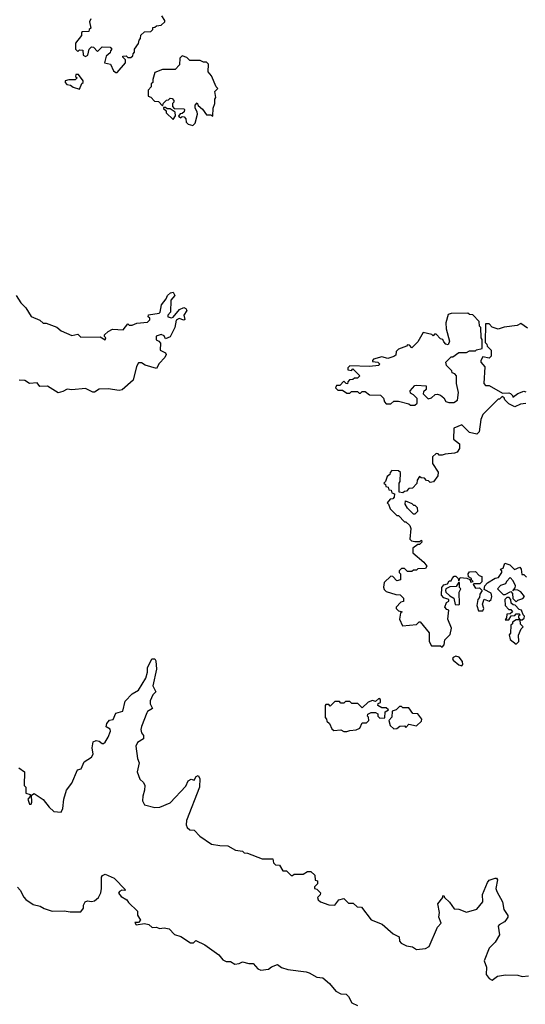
# Model space of a CAD drawing. Extents: x 2494106 to 2685573, y 758056 to 915185.
# Tile 390 of 507: x 2620470 to 2623815, y 870968 to 877480. Entities that reach past the tile are written whole.
import ezdxf

# ---------------------------------------------------------------- set-up
doc = ezdxf.new("R2010")
doc.units = 0

msp = doc.modelspace()

# ---------------------------------------------------------------- linework, layer by layer
at = {"layer": '0CON05XD'}
for points in [[(2620940, 877485), (2620932.5, 877465), (2620940, 877425), (2620930, 877415), (2620928.3, 877401.7), (2620885, 877400), (2620880, 877395), (2620880, 877375), (2620840, 877325), (2620840, 877285), (2620855, 877270), (2620865, 877280), (2620888.3, 877278.3), (2620890, 877245), (2620905, 877237.5), (2620920, 877245), (2620930, 877285), (2620945, 877300), (2620958.3, 877298.3), (2620985, 877270), (2621015, 877300), (2621068.3, 877298.3), (2621080, 877285), (2621070, 877275), (2621068.3, 877261.7), (2621041.7, 877238.3), (2621030, 877195), (2621070, 877185), (2621091.7, 877141.7), (2621105, 877130), (2621115, 877130)], [(2621115, 877130), (2621170, 877195), (2621170, 877215), (2621151.7, 877231.7), (2621151.7, 877238.3), (2621175, 877240), (2621185, 877230), (2621205, 877230), (2621218.3, 877241.7), (2621220, 877255), (2621230, 877265), (2621230, 877285), (2621257, 877323), (2621260, 877345), (2621270, 877355), (2621271.7, 877378.3), (2621295, 877400), (2621338.3, 877401.7), (2621350, 877415), (2621351.7, 877428.3), (2621365, 877430), (2621375, 877440), (2621407, 877443), (2621430, 877465), (2621430, 877475), (2621410, 877505)], [(2621615, 876780), (2621630, 876795), (2621646.7, 876855), (2621645, 876870), (2621630, 876895), (2621630, 876915), (2621645, 876930), (2621651.7, 876911.7), (2621679.3, 876889.3), (2621705, 876850), (2621735, 876850), (2621748.3, 876841.7), (2621750, 876895), (2621760, 876925), (2621760, 876955), (2621767.5, 876965), (2621760, 877005), (2621780, 877025), (2621770, 877035), (2621738.3, 877108.3), (2621717.5, 877135), (2621720, 877185), (2621705, 877200), (2621685, 877200), (2621665, 877210), (2621595, 877210), (2621575, 877230), (2621545, 877240), (2621530, 877225), (2621528.3, 877181.7), (2621498.3, 877151.7), (2621415, 877150), (2621365, 877130), (2621350, 877085), (2621350, 877065), (2621340, 877055), (2621340, 877035), (2621320, 877015), (2621320, 876975), (2621338.3, 876968.3), (2621361.7, 876941.7), (2621388.3, 876938.3), (2621415, 876910), (2621421.7, 876928.3), (2621441.7, 876948.3), (2621455, 876950), (2621465, 876960), (2621478.3, 876958.3), (2621490, 876945), (2621490, 876935), (2621480, 876925), (2621480, 876905), (2621491.7, 876891.7), (2621555, 876890), (2621560, 876885), (2621558.3, 876871.7), (2621545, 876860), (2621531.7, 876858.3), (2621521.7, 876841.7), (2621535, 876830), (2621545, 876840), (2621558.3, 876838.3), (2621570, 876825), (2621571.7, 876801.7), (2621585, 876790), (2621615, 876780)], [(2620865, 877020), (2620881.7, 877058.3), (2620890, 877065), (2620890, 877075), (2620858.3, 877118.3), (2620841.7, 877118.3), (2620840, 877105), (2620850, 877095), (2620837, 877083), (2620795, 877082.5), (2620770, 877075), (2620770, 877065), (2620781.7, 877051.7), (2620807, 877047), (2620823, 877033), (2620865, 877020)], [(2621485, 876820), (2621500, 876845), (2621498.3, 876868.3), (2621465, 876890), (2621445, 876890), (2621435, 876900), (2621421.7, 876898.3), (2621421.7, 876891.7), (2621438.3, 876878.3), (2621440, 876865), (2621485, 876820)], [(2620446.7, 875655), (2620477, 875607), (2620510, 875575), (2620545, 875517.5), (2620603.6, 875493.6), (2620625, 875472.5), (2620645, 875472.5), (2620715.9, 875445.9), (2620745, 875422.5), (2620815, 875392.5), (2620855, 875400), (2620875, 875380), (2621001.7, 875381.7), (2621035, 875362.5), (2621040, 875375), (2621030, 875385), (2621030, 875395), (2621055, 875417.5), (2621085, 875432.5), (2621155, 875430), (2621185, 875467.5), (2621195, 875460), (2621215, 875460), (2621245, 875472.5), (2621315, 875480), (2621330, 875495), (2621330, 875505), (2621320, 875515), (2621321.7, 875528.3), (2621391.7, 875538.3), (2621400, 875545), (2621407.5, 875595), (2621440, 875635), (2621447.5, 875655), (2621466.7, 875673.3), (2621485, 875677.5), (2621496.7, 875655), (2621470, 875625), (2621467.5, 875545), (2621450, 875525), (2621450, 875515), (2621475, 875507.5), (2621485, 875512.5), (2621527, 875563), (2621555, 875577.5), (2621570, 875570), (2621576, 875556), (2621556.7, 875525), (2621561.7, 875498.3), (2621555, 875492.5), (2621525, 875503.3), (2621505, 875492.5), (2621496.7, 875445), (2621465, 875382.5), (2621435, 875370), (2621425, 875390), (2621407, 875397), (2621373.9, 875386.1), (2621372.5, 875362.5), (2621390, 875355), (2621401.7, 875341.7), (2621400, 875295), (2621435, 875277.5), (2621440, 875265), (2621430, 875245), (2621392.7, 875207.3), (2621375.9, 875174.1), (2621300, 875195), (2621275, 875210), (2621255, 875210), (2621243.6, 875186.4), (2621221.2, 875095), (2621148.6, 875031.4), (2621128.3, 875028.3), (2621055, 875039.4), (2620995, 875037.1), (2620965, 875016.7), (2620955, 875016.7), (2620905, 875040), (2620815, 875031.2), (2620785, 875036.7), (2620755, 875020), (2620725, 875013.3), (2620655, 875056.7), (2620603.6, 875053.6), (2620585, 875077.5), (2620535, 875074), (2620503.9, 875093.9), (2620466.2, 875096.2)], [(2623085, 874930), (2623100, 874945), (2623100, 874975), (2623075, 875000), (2623055, 875010), (2623052.5, 875025), (2623085, 875060), (2623095, 875062.5), (2623158.3, 875058.3), (2623160, 875035), (2623141.7, 875018.3), (2623140, 875005), (2623172.5, 874972.5), (2623195, 874980), (2623218.3, 875001.7), (2623235, 875002.5), (2623255, 874997.5), (2623275, 874980), (2623290, 874955), (2623308.3, 874948.3), (2623341.7, 874948.3), (2623367, 874963), (2623372.5, 875015), (2623360, 875075), (2623360, 875125), (2623348.3, 875138.3), (2623330, 875145), (2623328.3, 875158.3), (2623293, 875193), (2623290, 875215), (2623325, 875250), (2623335, 875250), (2623375, 875280), (2623425, 875280), (2623445, 875290), (2623485, 875290), (2623493, 875297), (2623530, 875305), (2623530, 875365), (2623522.5, 875375), (2623520, 875445), (2623513, 875453), (2623510, 875485), (2623468.3, 875528.3), (2623445, 875530), (2623435, 875540), (2623325, 875536.7), (2623305, 875530), (2623290, 875475), (2623292.5, 875435), (2623312.5, 875355), (2623305, 875330), (2623290, 875335), (2623275, 875350), (2623270, 875365), (2623255, 875370), (2623225, 875400), (2623215, 875400), (2623205, 875390), (2623197.5, 875397.5), (2623138.3, 875411.7), (2623105, 875350), (2623065, 875310), (2623048.3, 875328.3), (2623035, 875330), (2623028.3, 875321.7), (2622975, 875300), (2622960, 875285), (2622958.3, 875261.7), (2622945, 875252.5), (2622905, 875240), (2622865, 875250), (2622810, 875235), (2622803, 875227), (2622805, 875220), (2622840, 875215), (2622850, 875205), (2622845, 875192.5), (2622785, 875187.5), (2622655, 875190), (2622641.7, 875178.3), (2622640, 875165), (2622665, 875160), (2622675, 875170), (2622720, 875125), (2622705, 875110), (2622685, 875110), (2622675, 875100), (2622651.7, 875098.3), (2622640, 875085), (2622638.3, 875071.7), (2622630, 875075), (2622615, 875090), (2622588.3, 875061.7), (2622565, 875060), (2622560, 875045), (2622575, 875030), (2622605, 875030), (2622635, 875010), (2622655, 875010), (2622665, 875020), (2622705, 875020), (2622715, 875010), (2622725, 875010), (2622735, 875020), (2622755, 875020), (2622785, 875000), (2622857, 874997), (2622877, 874977), (2622883, 874953), (2622895, 874940), (2622925, 874940), (2622945, 874957.5), (2622975, 874957.5), (2623045, 874940), (2623055, 874930), (2623085, 874930)], [(2623829.3, 875439.3), (2623785, 875470), (2623761.7, 875458.3), (2623675, 875447.5), (2623635, 875432.5), (2623595, 875447.5), (2623575, 875467.5), (2623551.7, 875468.3), (2623550, 875345), (2623560, 875335), (2623561.7, 875321.7), (2623590, 875295), (2623590, 875255), (2623575, 875242.5), (2623535, 875250), (2623520, 875225), (2623520, 875215), (2623547.5, 875185), (2623540, 875075), (2623551.7, 875061.7), (2623575, 875060), (2623665, 875010), (2623705, 875012.5), (2623717, 875007), (2623730, 874995), (2623733, 874983), (2623765, 875007.5), (2623805, 875022.5), (2623818.3, 875018.3)], [(2623818.3, 874941.7), (2623783, 874937), (2623745, 874920), (2623705, 874940), (2623680, 874965), (2623675, 874980), (2623661.7, 874988.3), (2623645, 874970), (2623635, 874970), (2623535, 874870), (2623520, 874835), (2623510, 874755), (2623495, 874740), (2623445, 874750), (2623395, 874800), (2623341.7, 874778.3), (2623340, 874705), (2623380, 874675), (2623380, 874645), (2623365, 874620), (2623347, 874613), (2623285, 874607.5), (2623265, 874600), (2623245, 874600), (2623238.3, 874608.3), (2623225, 874610), (2623201.7, 874588.3), (2623200, 874545), (2623238.3, 874488.3), (2623237, 874463), (2623207, 874423), (2623185, 874420), (2623175, 874430), (2623161.7, 874431.7), (2623148.3, 874448.3), (2623125, 874450), (2623115, 874460), (2623100, 874435), (2623098.3, 874411.7), (2623068.3, 874381.7), (2623045, 874380), (2623028.3, 874361.7), (2623015, 874360), (2623005, 874350), (2622980, 874355), (2622980, 874415), (2622987.5, 874425), (2622990, 874485), (2622977, 874497), (2622931.7, 874498.3), (2622920, 874485), (2622918.3, 874471.7), (2622901.7, 874458.3), (2622890, 874425), (2622880, 874415), (2622890, 874405), (2622891.7, 874391.7), (2622908.3, 874388.3), (2622911.7, 874371.7), (2622928.3, 874368.3), (2622931.7, 874351.7), (2622950, 874345), (2622948.3, 874321.7), (2622938.3, 874311.7), (2622921.7, 874308.3), (2622900, 874285), (2622910, 874275), (2622920, 874245), (2622965, 874200), (2622975, 874200), (2623015, 874160), (2623025, 874160), (2623050, 874135), (2623057.5, 874115), (2623050, 874045), (2623063, 874033), (2623085, 874030), (2623115, 874030), (2623128.3, 874038.3), (2623130, 874025), (2623115, 874010), (2623105, 874010), (2623070, 873985), (2623070, 873955), (2623143, 873893), (2623162.5, 873865), (2623155, 873850), (2623105, 873847.5), (2623095, 873840), (2623075, 873840), (2623065, 873830), (2623035, 873830), (2623015, 873850), (2622995, 873850), (2622980, 873835), (2622980, 873825), (2622990, 873815), (2622990, 873775), (2622965, 873770), (2622938.3, 873798.3), (2622925, 873800), (2622881.7, 873758.3), (2622877, 873727), (2622881.7, 873711.7), (2622895, 873697.5), (2622958.3, 873678.3), (2622987, 873677), (2623010, 873655), (2623008.3, 873631.7), (2622991.7, 873628.3), (2622960, 873595), (2622960, 873585), (2622975, 873570), (2623000, 873565), (2622990, 873555), (2622982.5, 873515), (2623001.7, 873471.7), (2623095, 873480), (2623111.7, 873498.3), (2623118.3, 873498.3), (2623180, 873425), (2623178.3, 873368.3), (2623195, 873340), (2623255, 873340), (2623265, 873330), (2623277.5, 873345), (2623281.7, 873378.3), (2623317, 873413), (2623326.7, 873455), (2623302.5, 873515), (2623310, 873575), (2623295, 873580), (2623282.5, 873595), (2623293.3, 873626.7), (2623310, 873635), (2623310, 873645), (2623276.4, 873656.4), (2623260, 873675), (2623262.5, 873725), (2623275, 873742.5), (2623300, 873750), (2623311.7, 873768.3), (2623325, 873770), (2623330, 873785), (2623345, 873800), (2623355, 873800), (2623370, 873785), (2623375, 873770), (2623385, 873790), (2623427.5, 873787.5), (2623448.3, 873778.3), (2623455, 873760), (2623470, 873765), (2623460, 873775), (2623460, 873785), (2623440, 873795), (2623437.5, 873815), (2623445, 873827.5), (2623485, 873830), (2623510, 873805), (2623528.3, 873798.3), (2623527, 873763), (2623515, 873750), (2623475, 873750), (2623470, 873745), (2623485, 873720), (2623511.7, 873721.7), (2623530, 873705), (2623515, 873680), (2623511.7, 873658.3), (2623500, 873645), (2623493.3, 873605), (2623505, 873570), (2623535, 873570), (2623540, 873585), (2623532.5, 873615), (2623541.7, 873648.3), (2623576.4, 873633.6), (2623590, 873645), (2623592.5, 873665), (2623588.3, 873688.3), (2623541.7, 873711.7), (2623547.5, 873735), (2623563.8, 873756.2), (2623615, 873787.5), (2623638.3, 873791.7), (2623660, 873825), (2623660, 873835), (2623650, 873845), (2623668.3, 873851.7), (2623680, 873885), (2623712.5, 873875), (2623743, 873843), (2623778.3, 873858.3), (2623787, 873847), (2623791.7, 873811.7), (2623805, 873810), (2623823, 873793)], [(2623085, 874210), (2623075, 874210), (2623035, 874250), (2623020, 874275), (2623021.7, 874298.3), (2623065, 874280), (2623075, 874270), (2623085, 874270), (2623100, 874255), (2623101.7, 874228.3), (2623085, 874210)], [(2623375, 873610), (2623380, 873615), (2623377.5, 873695), (2623387.5, 873715), (2623380, 873725), (2623380, 873755), (2623375, 873760), (2623358.3, 873731.7), (2623315, 873730), (2623290, 873715), (2623287.5, 873705), (2623290, 873695), (2623315, 873670), (2623342.5, 873655), (2623351.7, 873611.7), (2623375, 873610)], [(2623755, 873630), (2623765, 873640), (2623798.3, 873651.7), (2623810, 873665), (2623786.4, 873696.4), (2623765, 873707.5), (2623740, 873710), (2623731.7, 873701.7), (2623748.3, 873721.7), (2623750, 873735), (2623735, 873770), (2623715, 873790), (2623690, 873765), (2623685, 873750), (2623651.7, 873738.3), (2623630, 873715), (2623668.3, 873678.3), (2623681.7, 873678.3), (2623718.3, 873698.3), (2623730, 873685), (2623731.7, 873651.7), (2623755, 873630)], [(2623795, 873510), (2623808.3, 873521.7), (2623810, 873535), (2623800, 873545), (2623790, 873575), (2623775, 873580), (2623748.3, 873608.3), (2623735, 873610), (2623721.7, 873621.7), (2623720, 873645), (2623708.3, 873658.3), (2623691.7, 873658.3), (2623680, 873645), (2623682.5, 873605), (2623705, 873580), (2623718.3, 873578.3), (2623730, 873565), (2623715, 873550), (2623691.7, 873548.3), (2623690, 873525), (2623681.7, 873511.7), (2623705, 873510), (2623721.7, 873538.3), (2623745, 873540), (2623755, 873550), (2623775, 873550), (2623780, 873545), (2623770, 873535), (2623770, 873525), (2623780, 873510), (2623795, 873510)], [(2623755, 873350), (2623771.7, 873368.3), (2623770.7, 873409.3), (2623787.5, 873452.5), (2623800, 873465), (2623783, 873483), (2623780, 873510), (2623755, 873510), (2623730, 873495), (2623730, 873485), (2623720, 873475), (2623717, 873423), (2623708.3, 873411.7), (2623715, 873380), (2623755, 873350)], [(2620465, 872532.5), (2620501.2, 872505), (2620500, 872415), (2620510, 872405), (2620510, 872365), (2620540, 872355), (2620538.3, 872341.7), (2620523.3, 872325), (2620535, 872292.5), (2620545, 872292.5), (2620550, 872305), (2620548.3, 872351.7), (2620565, 872362.5), (2620625, 872322.5), (2620665, 872272.5), (2620695, 872242.5), (2620745, 872240), (2620756.4, 872263.6), (2620762.5, 872325), (2620780, 872385), (2620815, 872430), (2620851.7, 872518.3), (2620877.5, 872525), (2620897, 872573), (2620945, 872602.5), (2620957, 872623), (2620950, 872665), (2620956.4, 872703.6), (2620975, 872713.3), (2620995, 872708.8), (2621015, 872693.3), (2621025, 872693.3), (2621035, 872702.5), (2621056, 872735), (2621070, 872775), (2621068.3, 872788.3), (2621043, 872803), (2621047.5, 872825), (2621065, 872847.5), (2621088.3, 872851.7), (2621107, 872893), (2621153, 872907), (2621167.7, 872972.3), (2621215, 873021.2), (2621256.7, 873045), (2621303.8, 873125), (2621316, 873164), (2621315.9, 873194.1), (2621345, 873253.3), (2621363.6, 873253.6), (2621370.7, 873240.7), (2621375.7, 873185), (2621350, 873075), (2621370, 873035), (2621350, 873015), (2621333.1, 872975), (2621334, 872955), (2621348.8, 872925), (2621316, 872904), (2621311.2, 872895), (2621276, 872805), (2621271.2, 872785), (2621275, 872763.3), (2621288.8, 872745), (2621288.8, 872725), (2621250.3, 872699.7), (2621238, 872675), (2621249.2, 872595), (2621260.8, 872565), (2621246.7, 872505), (2621265, 872457.5), (2621290, 872435), (2621297.5, 872415), (2621296.2, 872385), (2621283.8, 872345), (2621283.3, 872315), (2621295, 872287.5), (2621365, 872268.8), (2621397, 872273), (2621465, 872301.2), (2621569.5, 872410.5), (2621585, 872446), (2621605, 872456.2), (2621625, 872450), (2621637.5, 872475), (2621651.7, 872481.7), (2621660.7, 872460.7), (2621659.2, 872405), (2621574.3, 872185), (2621571.2, 872155), (2621577, 872137), (2621595, 872122.5), (2621625, 872120), (2621660.7, 872080.7), (2621738.3, 872028.3), (2621795, 872017.5), (2621846.4, 872016.4), (2621898.3, 871988.3), (2621945, 871980), (2621955, 871970), (2621977, 871967), (2622075, 871930), (2622145, 871930), (2622150, 871905), (2622161.7, 871891.7), (2622188.3, 871888.3), (2622211.7, 871851.7), (2622235, 871850), (2622265, 871820), (2622275, 871820), (2622285, 871830), (2622345, 871830), (2622373, 871847), (2622397, 871847), (2622421.7, 871821.7), (2622425, 871790), (2622440, 871785), (2622440, 871765), (2622430, 871755), (2622420, 871745), (2622420, 871735), (2622435, 871730), (2622460, 871705), (2622458.3, 871691.7), (2622440, 871675), (2622445, 871660), (2622460, 871645), (2622515, 871626.7), (2622555, 871623.3), (2622581.7, 871658.3), (2622615, 871667.5), (2622645, 871636.7), (2622676.4, 871636.4), (2622703.3, 871613.3), (2622730.7, 871610.7), (2622795, 871526.7), (2622868.3, 871498.3), (2622940, 871435), (2622980, 871415), (2622982.5, 871385), (2622993.6, 871373.6), (2623030, 871355), (2623067.7, 871347.7), (2623095, 871330), (2623155, 871337.5), (2623179.3, 871350.7), (2623235, 871477.5), (2623257.5, 871505), (2623243.9, 871543.9), (2623247.1, 871575), (2623236.4, 871633.6), (2623270, 871675), (2623270, 871685), (2623275, 871687.5), (2623280, 871675), (2623314.2, 871644.2), (2623345, 871600), (2623375, 871597.5), (2623425, 871577.5), (2623495, 871596.7), (2623532.9, 871645), (2623532.5, 871695), (2623565, 871773.3), (2623575, 871790), (2623615, 871803.3), (2623625, 871802.5), (2623630.7, 871790.7), (2623620, 871735), (2623626.2, 871715), (2623663.3, 871645), (2623673.3, 871595), (2623700, 871555), (2623700, 871545), (2623686.7, 871525)], [(2623395, 873207.5), (2623402.5, 873215), (2623400, 873235), (2623377.5, 873265), (2623355, 873270), (2623337, 873263), (2623332.5, 873255), (2623337.5, 873245), (2623375, 873213.3), (2623395, 873207.5)], [(2622635, 872772.5), (2622655, 872780), (2622695, 872782.5), (2622720, 872795), (2622735, 872830), (2622765, 872830), (2622780, 872845), (2622777, 872867), (2622770, 872875), (2622773, 872887), (2622795, 872897.5), (2622825, 872897.5), (2622838.3, 872888.3), (2622840, 872875), (2622851.7, 872861.7), (2622885, 872862.5), (2622887.5, 872902.5), (2622910, 872915), (2622895, 872930), (2622865, 872930), (2622840, 872945), (2622841.7, 872958.3), (2622857.5, 872965), (2622856.7, 872985), (2622845, 872990), (2622825, 872970), (2622805, 872977.5), (2622775, 872967.5), (2622735, 872930), (2622707, 872957), (2622668.3, 872958.3), (2622655, 872970), (2622625, 872970), (2622615, 872960), (2622595, 872960), (2622585, 872970), (2622555, 872970), (2622525, 872940), (2622515, 872950), (2622495, 872950), (2622490, 872945), (2622490, 872865), (2622500, 872855), (2622501.7, 872841.7), (2622520, 872825), (2622535, 872790), (2622548.3, 872778.3), (2622595, 872782.5), (2622615, 872772.5), (2622635, 872772.5)], [(2622945, 872790), (2622965, 872792.5), (2622985, 872807.5), (2623015, 872810), (2623025, 872800), (2623045, 872820), (2623095, 872810), (2623128.3, 872841.7), (2623130, 872855), (2623105, 872890), (2623071.7, 872891.7), (2623045, 872930), (2623005, 872930), (2622997, 872937), (2622983, 872937), (2622960, 872915), (2622933.6, 872906.4), (2622932.3, 872867.7), (2622912.5, 872845), (2622921.7, 872811.7), (2622945, 872790)], [(2620455, 871742.5), (2620473.6, 871723.6), (2620496.4, 871676.4), (2620511.7, 871661.7), (2620559.3, 871629.3), (2620605, 871617.5), (2620632, 871602), (2620685, 871583.3), (2620765, 871587.5), (2620805, 871580), (2620875, 871580), (2620892.5, 871605), (2620892.5, 871625), (2620902.5, 871645), (2620918.3, 871651.7), (2620945, 871648), (2620965, 871652.5), (2620991.2, 871675), (2621006, 871705), (2621011.4, 871735), (2621011.7, 871808.3), (2621018.8, 871821.2), (2621035, 871830), (2621095, 871802.5), (2621170, 871725), (2621165, 871720), (2621145, 871722.5), (2621130, 871715), (2621123, 871703), (2621141.7, 871681.7), (2621179.3, 871659.3), (2621190.7, 871640.7), (2621250, 871585), (2621248.3, 871558.3), (2621270, 871525), (2621255, 871510), (2621231.7, 871508.3), (2621240, 871495), (2621295, 871502.5), (2621325, 871496.2), (2621347, 871477), (2621375, 871478.8), (2621395, 871470), (2621425, 871473.3), (2621458, 871468), (2621495, 871430), (2621535, 871417.5), (2621600, 871375), (2621620, 871375), (2621635, 871390), (2621695, 871362.5), (2621787.5, 871295), (2621815, 871262.5), (2621835, 871252.5), (2621865, 871252.5), (2621893.6, 871233.6), (2621921.7, 871238.3), (2621945, 871250), (2621985, 871237.5), (2622015, 871237.5), (2622045, 871202.5), (2622065, 871193.3), (2622115, 871200), (2622135, 871216.7), (2622175, 871232.5), (2622201.7, 871211.7), (2622245, 871197.5), (2622365, 871182.5), (2622385, 871177.5), (2622435, 871147.5), (2622475, 871142.5), (2622520, 871105), (2622562.5, 871055), (2622595, 871037.5), (2622630, 871035), (2622645, 871020), (2622667, 870977), (2622705, 870960)], [(2623686.7, 871525), (2623677.3, 871512.7), (2623641.2, 871495), (2623636.2, 871485), (2623643.3, 871426.7), (2623615, 871380), (2623575, 871340), (2623543.3, 871255), (2623558.8, 871215), (2623556.7, 871165), (2623575, 871140), (2623595, 871127.5), (2623630, 871155), (2623685, 871163.3), (2623765, 871160), (2623795, 871151.2), (2623835, 871156.7)]]:
    msp.add_lwpolyline(points, dxfattribs=at)

doc.saveas('drawing.dxf')
